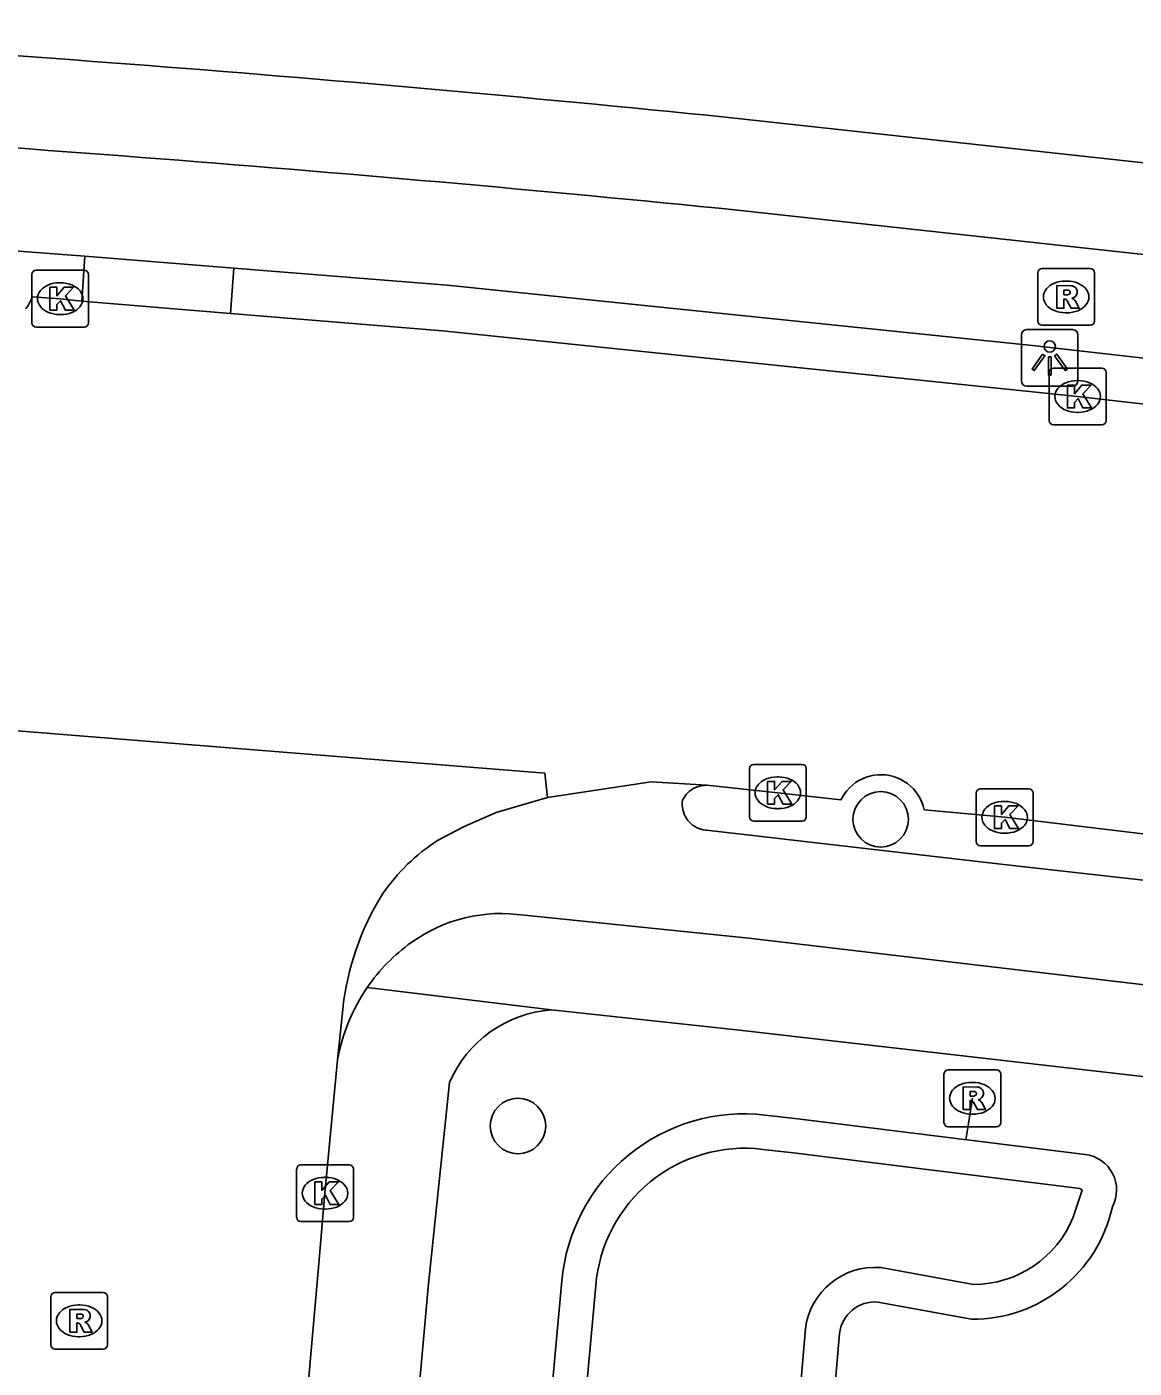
# Model space of a CAD drawing. Extents: x 157321 to 158827, y 386650 to 388532.
# Drawn here: x 158242.95 to 158262.47, y 387806.33 to 387829.96 of the extents above; entities that cross this region are included whole.
import ezdxf

# ---------------------------------------------------------------- set-up
doc = ezdxf.new("R2010")
doc.units = 0
for name, color, linetype in [('IMGEO_Berm_gesloten', 7, 'Continuous'), ('IMGEO_Boom', 7, 'Continuous'), ('IMGEO_Duiker', 7, 'Continuous'), ('IMGEO_Fietspad_open', 7, 'Continuous'), ('IMGEO_Groenvoorziening', 7, 'Continuous'), ('IMGEO_Kolk', 7, 'Continuous'), ('IMGEO_Lichtpunt', 7, 'Continuous'), ('IMGEO_Rijbaan_lokaal_gesloten', 7, 'Continuous'), ('IMGEO_Rijbaan_lokaal_open', 7, 'Continuous'), ('IMGEO_Rioolput', 7, 'Continuous'), ('IMGEO_Voetpad_open', 7, 'Continuous'), ('IMGEO_Waterloop', 7, 'Continuous')]:
    doc.layers.add(name, color=color, linetype=linetype)

msp = doc.modelspace()

# ---------------------------------------------------------------- linework, layer by layer
at = {"layer": 'IMGEO_Berm_gesloten'}
for points in [[(158243.977, 387825.922), (158243.92, 387825.132)], [(158246.542, 387824.91), (158246.6, 387825.71)]]:
    msp.add_lwpolyline(points, dxfattribs=at)
at = {"layer": 'IMGEO_Boom'}
for centre in [(158258.001, 387816.001), (158251.609, 387810.599)]:
    msp.add_circle(centre, 0.489, dxfattribs=at)
at = {"layer": 'IMGEO_Duiker'}
msp.add_lwpolyline([(158259.504, 387810.358), (158259.531, 387810.534), (158259.617, 387811.087)], dxfattribs=at)
at = {"layer": 'IMGEO_Fietspad_open'}
for points in [[(158105.856, 387827.907), (158121.522, 387828.49), (158126.85, 387828.634), (158129.543, 387828.663), (158133.9, 387828.724), (158138.496, 387828.735), (158141.282, 387828.741), (158144.604, 387828.734), (158150.948, 387828.696), (158162.551, 387828.591), (158167.786, 387828.523), (158172.194, 387828.462), (158176.105, 387828.385), (158179.718, 387828.333), (158184.235, 387828.222), (158192.966, 387828.002), (158213.302, 387827.499), (158220.226, 387827.278), (158224.014, 387827.114), (158230.34, 387826.792), (158241.487, 387826.109), (158243.977, 387825.922)], [(158255.478, 387826.735), (158264.357, 387825.762), (158273.275, 387824.653), (158279.241, 387823.851), (158289.566, 387822.328)], [(158243.977, 387825.922), (158246.6, 387825.71)], [(158246.6, 387825.71), (158250.362, 387825.409), (158260.674, 387824.35), (158266.667, 387823.669), (158272.624, 387822.923), (158279.213, 387822.023), (158287.177, 387820.896)], [(158264.354, 387814.733), (158260.169, 387815.206), (158254.932, 387815.81), (158254.915, 387815.812), (158254.874, 387815.818), (158254.834, 387815.828), (158254.795, 387815.841), (158254.757, 387815.858), (158254.721, 387815.878), (158254.687, 387815.901), (158254.655, 387815.928), (158254.626, 387815.957), (158254.599, 387815.988), (158254.576, 387816.022), (158254.555, 387816.058), (158254.538, 387816.095), (158254.524, 387816.134), (158254.513, 387816.174), (158254.506, 387816.215), (158254.503, 387816.256), (158254.504, 387816.297), (158254.508, 387816.338), (158254.525, 387816.369), (158254.547, 387816.404), (158254.572, 387816.437), (158254.6, 387816.468), (158254.631, 387816.495), (158254.664, 387816.52), (158254.699, 387816.542), (158254.736, 387816.561), (158254.775, 387816.576), (158254.815, 387816.588), (158254.855, 387816.596), (158254.897, 387816.6), (158254.938, 387816.601)], [(158251.723, 387814.311), (158255.68, 387813.908), (158262.65, 387813.087), (158267.595, 387812.517), (158278.237, 387811.11), (158288.436, 387809.62), (158297.495, 387808.175), (158306.242, 387806.773)]]:
    msp.add_lwpolyline(points, dxfattribs=at)
for centre, radius, start, end in [((158209.222, 387362.997), 466.039, 84.30379, 86.89713), ((158251.312, 387811.632), 2.71, 81.2716, 125.8132), ((158251.644, 387811.18), 3.271, 125.896, 145.3503), ((158251.657, 387811.186), 3.278, 145.5564, 169.8056)]:
    msp.add_arc(centre, radius, start, end, dxfattribs=at)
at = {"layer": 'IMGEO_Groenvoorziening'}
for points in [[(158261.607, 387810.097), (158256.539, 387810.726), (158255.967, 387810.792)], [(158252.38, 387807.869), (158247.094, 387750), (158245.96, 387737.58)], [(158257.95, 387807.498), (158259.602, 387807.198)], [(158251.278, 387736.881), (158252.401, 387750), (158257.275, 387806.941)]]:
    msp.add_lwpolyline(points, dxfattribs=at)
for centre, radius, start, end in [((158255.598, 387807.583), 3.23, 83.435, 174.9173), ((158261.529, 387809.473), 0.629, 331.8451, 82.9155), ((158259.628, 387809.711), 2.514, 269.4045, 347.7009), ((158257.901, 387806.87), 0.63, 85.5075, 173.5504)]:
    msp.add_arc(centre, radius, start, end, dxfattribs=at)
at = {"layer": 'IMGEO_Kolk'}
for p, q in [((158243.115, 387825.673), (158243.967, 387825.673)), ((158243.04, 387824.747), (158243.04, 387825.599)), ((158243.528, 387825.453), (158243.553, 387825.453)), ((158244.041, 387825.599), (158244.041, 387824.747)), ((158243.551, 387824.893), (158243.526, 387824.893)), ((158243.967, 387824.673), (158243.115, 387824.673)), ((158260.971, 387823.024), (158260.971, 387823.876)), ((158261.046, 387823.95), (158261.898, 387823.95)), ((158261.972, 387823.876), (158261.972, 387823.024)), ((158261.459, 387823.73), (158261.484, 387823.73)), ((158261.482, 387823.17), (158261.457, 387823.17)), ((158261.898, 387822.95), (158261.046, 387822.95)), ((158255.688, 387816.043), (158255.688, 387816.895)), ((158255.763, 387816.969), (158256.615, 387816.969)), ((158256.689, 387816.895), (158256.689, 387816.043)), ((158256.176, 387816.749), (158256.201, 387816.749)), ((158259.685, 387815.611), (158259.685, 387816.463)), ((158259.76, 387816.537), (158260.612, 387816.537)), ((158260.686, 387816.463), (158260.686, 387815.611)), ((158256.199, 387816.189), (158256.174, 387816.189)), ((158260.173, 387816.317), (158260.198, 387816.317)), ((158256.615, 387815.969), (158255.763, 387815.969)), ((158260.196, 387815.757), (158260.171, 387815.757)), ((158260.612, 387815.537), (158259.76, 387815.537)), ((158247.708, 387808.989), (158247.708, 387809.841)), ((158247.783, 387809.915), (158248.635, 387809.915)), ((158248.709, 387809.841), (158248.709, 387808.989)), ((158248.196, 387809.695), (158248.221, 387809.695)), ((158248.219, 387809.135), (158248.194, 387809.135)), ((158248.635, 387808.915), (158247.783, 387808.915))]:
    msp.add_line(p, q, dxfattribs=at)
for points in [[(158243.115, 387825.673), (158243.967, 387825.673)], [(158243.04, 387824.747), (158243.04, 387825.599)], [(158244.041, 387825.599), (158244.041, 387824.747)], [(158243.361, 387825.373), (158243.484, 387825.373), (158243.484, 387825.222), (158243.614, 387825.373), (158243.778, 387825.373), (158243.632, 387825.222), (158243.785, 387824.973), (158243.633, 387824.973), (158243.548, 387825.137), (158243.484, 387825.07), (158243.484, 387824.973), (158243.361, 387824.973), (158243.361, 387825.373)], [(158243.967, 387824.673), (158243.115, 387824.673)], [(158260.971, 387823.024), (158260.971, 387823.876)], [(158261.046, 387823.95), (158261.898, 387823.95)], [(158261.972, 387823.876), (158261.972, 387823.024)], [(158261.292, 387823.65), (158261.415, 387823.65), (158261.415, 387823.499), (158261.545, 387823.65), (158261.709, 387823.65), (158261.563, 387823.499), (158261.716, 387823.25), (158261.564, 387823.25), (158261.479, 387823.414), (158261.415, 387823.347), (158261.415, 387823.25), (158261.292, 387823.25), (158261.292, 387823.65)], [(158261.898, 387822.95), (158261.046, 387822.95)], [(158255.688, 387816.043), (158255.688, 387816.895)], [(158255.763, 387816.969), (158256.615, 387816.969)], [(158256.689, 387816.895), (158256.689, 387816.043)], [(158256.009, 387816.669), (158256.132, 387816.669), (158256.132, 387816.518), (158256.262, 387816.669), (158256.426, 387816.669), (158256.28, 387816.518), (158256.433, 387816.269), (158256.281, 387816.269), (158256.196, 387816.433), (158256.132, 387816.366), (158256.132, 387816.269), (158256.009, 387816.269), (158256.009, 387816.669)], [(158259.685, 387815.611), (158259.685, 387816.463)], [(158259.76, 387816.537), (158260.612, 387816.537)], [(158260.686, 387816.463), (158260.686, 387815.611)], [(158260.006, 387816.237), (158260.129, 387816.237), (158260.129, 387816.086), (158260.259, 387816.237), (158260.423, 387816.237), (158260.277, 387816.086), (158260.43, 387815.837), (158260.278, 387815.837), (158260.193, 387816.001), (158260.129, 387815.934), (158260.129, 387815.837), (158260.006, 387815.837), (158260.006, 387816.237)], [(158256.615, 387815.969), (158255.763, 387815.969)], [(158260.612, 387815.537), (158259.76, 387815.537)], [(158247.708, 387808.989), (158247.708, 387809.841)], [(158247.783, 387809.915), (158248.635, 387809.915)], [(158248.709, 387809.841), (158248.709, 387808.989)], [(158248.029, 387809.615), (158248.152, 387809.615), (158248.152, 387809.464), (158248.282, 387809.615), (158248.446, 387809.615), (158248.3, 387809.464), (158248.453, 387809.215), (158248.301, 387809.215), (158248.216, 387809.379), (158248.152, 387809.312), (158248.152, 387809.215), (158248.029, 387809.215), (158248.029, 387809.615)], [(158248.635, 387808.915), (158247.783, 387808.915)]]:
    msp.add_lwpolyline(points, dxfattribs=at)
for centre, start, end in [((158243.117, 387825.597), 91.552, 178.448), ((158243.117, 387825.597), 91.552, 178.448), ((158243.965, 387825.597), 1.552, 88.448), ((158243.965, 387825.597), 1.552, 88.448), ((158243.117, 387824.749), 181.552, 268.448), ((158243.117, 387824.749), 181.552, 268.448), ((158243.965, 387824.749), 271.552, 358.448), ((158243.965, 387824.749), 271.552, 358.448), ((158261.048, 387823.874), 91.552, 178.448), ((158261.048, 387823.874), 91.552, 178.448), ((158261.896, 387823.874), 1.552, 88.448), ((158261.896, 387823.874), 1.552, 88.448), ((158261.048, 387823.026), 181.552, 268.448), ((158261.048, 387823.026), 181.552, 268.448), ((158261.896, 387823.026), 271.552, 358.448), ((158261.896, 387823.026), 271.552, 358.448), ((158255.765, 387816.893), 91.552, 178.448), ((158255.765, 387816.893), 91.552, 178.448), ((158256.613, 387816.893), 1.552, 88.448), ((158256.613, 387816.893), 1.552, 88.448), ((158259.762, 387816.461), 91.552, 178.448), ((158259.762, 387816.461), 91.552, 178.448), ((158260.61, 387816.461), 1.552, 88.448), ((158260.61, 387816.461), 1.552, 88.448), ((158255.765, 387816.045), 181.552, 268.448), ((158255.765, 387816.045), 181.552, 268.448), ((158256.613, 387816.045), 271.552, 358.448), ((158256.613, 387816.045), 271.552, 358.448), ((158259.762, 387815.613), 181.552, 268.448), ((158259.762, 387815.613), 181.552, 268.448), ((158260.61, 387815.613), 271.552, 358.448), ((158260.61, 387815.613), 271.552, 358.448), ((158247.785, 387809.839), 91.552, 178.448), ((158247.785, 387809.839), 91.552, 178.448), ((158248.633, 387809.839), 1.552, 88.448), ((158248.633, 387809.839), 1.552, 88.448), ((158247.785, 387808.991), 181.552, 268.448), ((158247.785, 387808.991), 181.552, 268.448), ((158248.633, 387808.991), 271.552, 358.448), ((158248.633, 387808.991), 271.552, 358.448)]:
    msp.add_arc(centre, 0.0765, start, end, dxfattribs=at)
for centre, major_axis, ratio, start_param, end_param in [((158243.527, 387825.173), (-0.387, 0.002), 0.722429, 4.712389, 7.853982), ((158243.552, 387825.173), (-0.39, 0.002), 0.717154, 1.570796, 4.712389), ((158261.458, 387823.45), (-0.387, 0.002), 0.722429, 4.712389, 7.853982), ((158261.483, 387823.45), (-0.39, 0.002), 0.717154, 1.570796, 4.712389), ((158256.175, 387816.469), (-0.387, 0.002), 0.722429, 4.712389, 7.853982), ((158256.2, 387816.469), (-0.39, 0.002), 0.717154, 1.570796, 4.712389), ((158260.172, 387816.037), (-0.387, 0.002), 0.722429, 4.712389, 7.853982), ((158260.197, 387816.037), (-0.39, 0.002), 0.717154, 1.570796, 4.712389), ((158248.195, 387809.415), (-0.387, 0.002), 0.722429, 4.712389, 7.853982), ((158248.22, 387809.415), (-0.39, 0.002), 0.717154, 1.570796, 4.712389)]:
    msp.add_ellipse(centre, major_axis=major_axis, ratio=ratio, start_param=start_param, end_param=end_param, dxfattribs=at)
at = {"layer": 'IMGEO_Lichtpunt'}
for p, q in [((158260.481, 387824.533), (158260.481, 387823.726)), ((158260.481, 387824.533), (158260.481, 387823.726)), ((158261.383, 387824.628), (158260.575, 387824.628)), ((158261.383, 387824.628), (158260.575, 387824.628)), ((158261.477, 387823.726), (158261.477, 387824.533)), ((158261.477, 387823.726), (158261.477, 387824.533)), ((158260.575, 387823.632), (158261.383, 387823.632)), ((158260.575, 387823.632), (158261.383, 387823.632))]:
    msp.add_line(p, q, dxfattribs=at)
for points in [[(158260.855, 387824.197), (158260.894, 387824.169), (158260.706, 387823.907), (158260.668, 387823.934), (158260.855, 387824.197)], [(158260.957, 387824.149), (158261.004, 387824.149), (158261.004, 387823.827), (158260.957, 387823.827), (158260.957, 387824.149)], [(158261.067, 387824.169), (158261.105, 387824.196), (158261.292, 387823.934), (158261.253, 387823.906), (158261.067, 387824.169)]]:
    msp.add_lwpolyline(points, dxfattribs=at)
msp.add_circle((158260.98, 387824.331), 0.0994, dxfattribs=at)
for centre, start, end in [((158260.575, 387824.533), 90, 180), ((158260.575, 387824.533), 90, 180), ((158261.383, 387824.533), 0, 90), ((158261.383, 387824.533), 0, 90), ((158260.575, 387823.726), 180, 270), ((158260.575, 387823.726), 180, 270), ((158261.383, 387823.726), 270, 0), ((158261.383, 387823.726), 270, 360)]:
    msp.add_arc(centre, 0.0946, start, end, dxfattribs=at)
at = {"layer": 'IMGEO_Rijbaan_lokaal_gesloten'}
for points in [[(158252.127, 387816.386), (158252.082, 387816.815), (158238.39, 387817.915), (158238.377, 387817.294)], [(158250.193, 387815.63), (158250.646, 387815.872), (158251.225, 387816.124), (158252.127, 387816.386)], [(158248.43, 387811.766), (158248.52, 387812.649)], [(158241.386, 387733.088), (158241.403, 387733.278), (158242.123, 387741.333), (158242.973, 387750), (158248.097, 387808.175), (158248.207, 387809.415), (158248.43, 387811.766)]]:
    msp.add_lwpolyline(points, dxfattribs=at)
for centre, radius, start, end in [((158252.063, 387812.732), 3.449, 122.8309, 145.3656), ((158253.336, 387812.13), 4.844, 148.0717, 173.8512)]:
    msp.add_arc(centre, radius, start, end, dxfattribs=at)
at = {"layer": 'IMGEO_Rijbaan_lokaal_open'}
for points in [[(158243.92, 387825.132), (158243.541, 387825.171), (158243.048, 387825.207), (158243.036, 387825.173), (158243.008, 387825.11), (158242.975, 387825.05), (158242.937, 387824.992)], [(158246.542, 387824.91), (158243.92, 387825.132)], [(158265.171, 387823.028), (158261.472, 387823.449), (158260.281, 387823.572), (158250.276, 387824.605), (158246.542, 387824.91)], [(158254.938, 387816.601), (158253.958, 387816.664), (158252.127, 387816.386)], [(158254.938, 387816.601), (158256.189, 387816.47), (158257.3, 387816.344), (158257.325, 387816.392), (158257.362, 387816.451), (158257.404, 387816.506), (158257.452, 387816.558), (158257.503, 387816.605), (158257.559, 387816.648), (158257.618, 387816.685), (158257.68, 387816.717), (158257.745, 387816.743), (158257.812, 387816.763), (158257.88, 387816.777), (158257.95, 387816.786), (158258.019, 387816.787), (158258.089, 387816.783), (158258.158, 387816.772), (158258.226, 387816.755), (158258.292, 387816.733), (158258.356, 387816.704), (158258.417, 387816.67), (158258.475, 387816.63), (158258.528, 387816.586), (158258.578, 387816.537), (158258.623, 387816.484), (158258.663, 387816.426), (158258.698, 387816.366), (158258.728, 387816.302), (158258.751, 387816.237), (158258.769, 387816.169), (158260.187, 387816.039), (158264.42, 387815.531)]]:
    msp.add_lwpolyline(points, dxfattribs=at)
at = {"layer": 'IMGEO_Rioolput'}
for p, q in [((158260.769, 387824.778), (158260.769, 387825.63)), ((158260.844, 387825.704), (158261.696, 387825.704)), ((158261.77, 387825.63), (158261.77, 387824.778)), ((158261.257, 387825.484), (158261.282, 387825.484)), ((158261.28, 387824.924), (158261.255, 387824.924)), ((158261.696, 387824.704), (158260.844, 387824.704)), ((158259.116, 387810.661), (158259.116, 387811.513)), ((158259.191, 387811.587), (158260.043, 387811.587)), ((158260.117, 387811.513), (158260.117, 387810.661)), ((158259.604, 387811.367), (158259.629, 387811.367)), ((158259.627, 387810.807), (158259.602, 387810.807)), ((158260.043, 387810.587), (158259.191, 387810.587)), ((158243.449, 387807.667), (158244.301, 387807.667)), ((158243.374, 387806.741), (158243.374, 387807.593)), ((158243.862, 387807.447), (158243.887, 387807.447)), ((158244.375, 387807.593), (158244.375, 387806.741)), ((158243.885, 387806.887), (158243.86, 387806.887)), ((158244.301, 387806.667), (158243.449, 387806.667))]:
    msp.add_line(p, q, dxfattribs=at)
for points in [[(158260.769, 387824.778), (158260.769, 387825.63)], [(158260.844, 387825.704), (158261.696, 387825.704)], [(158261.77, 387825.63), (158261.77, 387824.778)], [(158261.358, 387825.402), (158261.106, 387825.404), (158261.106, 387825.004)], [(158261.106, 387825.004), (158261.23, 387825.004), (158261.23, 387825.166), (158261.241, 387825.166)], [(158261.284, 387825.323), (158261.23, 387825.323), (158261.23, 387825.242)], [(158261.23, 387825.242), (158261.282, 387825.242)], [(158261.288, 387825.137), (158261.359, 387825.004), (158261.499, 387825.004), (158261.434, 387825.13)], [(158261.696, 387824.704), (158260.844, 387824.704)], [(158259.116, 387810.661), (158259.116, 387811.513)], [(158259.191, 387811.587), (158260.043, 387811.587)], [(158260.117, 387811.513), (158260.117, 387810.661)], [(158259.705, 387811.285), (158259.453, 387811.287), (158259.453, 387810.887)], [(158259.453, 387810.887), (158259.577, 387810.887), (158259.577, 387811.049), (158259.588, 387811.049)], [(158259.631, 387811.206), (158259.577, 387811.206), (158259.577, 387811.125)], [(158259.577, 387811.125), (158259.629, 387811.125)], [(158259.635, 387811.02), (158259.706, 387810.887), (158259.846, 387810.887), (158259.781, 387811.013)], [(158260.043, 387810.587), (158259.191, 387810.587)], [(158243.449, 387807.667), (158244.301, 387807.667)], [(158243.374, 387806.741), (158243.374, 387807.593)], [(158244.375, 387807.593), (158244.375, 387806.741)], [(158243.963, 387807.365), (158243.711, 387807.367), (158243.711, 387806.967)], [(158243.889, 387807.286), (158243.835, 387807.286), (158243.835, 387807.205)], [(158243.835, 387807.205), (158243.887, 387807.205)], [(158243.711, 387806.967), (158243.835, 387806.967), (158243.835, 387807.129), (158243.846, 387807.129)], [(158243.893, 387807.1), (158243.964, 387806.967), (158244.104, 387806.967), (158244.039, 387807.093)], [(158244.301, 387806.667), (158243.449, 387806.667)]]:
    msp.add_lwpolyline(points, dxfattribs=at)
for centre, radius, start, end in [((158260.846, 387825.628), 0.0765, 91.552, 178.448), ((158260.846, 387825.628), 0.0765, 91.552, 178.448), ((158261.694, 387825.628), 0.0765, 1.552, 88.448), ((158261.694, 387825.628), 0.0765, 1.552, 88.448), ((158261.357, 387825.292), 0.109, 350.3612, 89.416), ((158261.24, 387825.113), 0.0533, 26.0293, 88.6989), ((158261.266, 387825.431), 0.19, 274.7715, 282.9687), ((158261.29, 387825.227), 0.0964, 77.0061, 93.1865), ((158261.304, 387825.284), 0.0378, 276.6634, 79.6772), ((158261.355, 387825.292), 0.112, 277.5842, 350.9817), ((158261.339, 387825.077), 0.108, 29.5134, 73.7905), ((158260.846, 387824.78), 0.0765, 181.552, 268.448), ((158260.846, 387824.78), 0.0765, 181.552, 268.448), ((158261.694, 387824.78), 0.0765, 271.552, 358.448), ((158261.694, 387824.78), 0.0765, 271.552, 358.448), ((158259.193, 387811.511), 0.0765, 91.552, 178.448), ((158259.193, 387811.511), 0.0765, 91.552, 178.448), ((158260.041, 387811.511), 0.0765, 1.552, 88.448), ((158260.041, 387811.511), 0.0765, 1.552, 88.448), ((158259.704, 387811.175), 0.109, 350.3612, 89.416), ((158259.587, 387810.996), 0.0533, 26.0293, 88.6989), ((158259.613, 387811.314), 0.19, 274.7715, 282.9687), ((158259.637, 387811.11), 0.0964, 77.0061, 93.1865), ((158259.651, 387811.167), 0.0378, 276.6634, 79.6772), ((158259.702, 387811.175), 0.112, 277.5842, 350.9817), ((158259.686, 387810.96), 0.108, 29.5134, 73.7905), ((158259.193, 387810.663), 0.0765, 181.552, 268.448), ((158259.193, 387810.663), 0.0765, 181.552, 268.448), ((158260.041, 387810.663), 0.0765, 271.552, 358.448), ((158260.041, 387810.663), 0.0765, 271.552, 358.448), ((158243.451, 387807.591), 0.0765, 91.552, 178.448), ((158243.451, 387807.591), 0.0765, 91.552, 178.448), ((158244.299, 387807.591), 0.0765, 1.552, 88.448), ((158244.299, 387807.591), 0.0765, 1.552, 88.448), ((158243.871, 387807.394), 0.19, 274.7715, 282.9687), ((158243.895, 387807.19), 0.0964, 77.0061, 93.1865), ((158243.909, 387807.247), 0.0378, 276.6634, 79.6772), ((158243.962, 387807.255), 0.109, 350.3612, 89.416), ((158243.96, 387807.255), 0.112, 277.5842, 350.9817), ((158243.845, 387807.076), 0.0533, 26.0293, 88.6989), ((158243.944, 387807.04), 0.108, 29.5134, 73.7905), ((158243.451, 387806.743), 0.0765, 181.552, 268.448), ((158243.451, 387806.743), 0.0765, 181.552, 268.448), ((158244.299, 387806.743), 0.0765, 271.552, 358.448), ((158244.299, 387806.743), 0.0765, 271.552, 358.448)]:
    msp.add_arc(centre, radius, start, end, dxfattribs=at)
for centre, major_axis, ratio, start_param, end_param in [((158261.256, 387825.204), (-0.387, 0.002), 0.722429, 4.712389, 7.853982), ((158261.281, 387825.204), (-0.39, 0.002), 0.717154, 1.570796, 4.712389), ((158259.603, 387811.087), (-0.387, 0.002), 0.722429, 4.712389, 7.853982), ((158259.628, 387811.087), (-0.39, 0.002), 0.717154, 1.570796, 4.712389), ((158243.861, 387807.167), (-0.387, 0.002), 0.722429, 4.712389, 7.853982), ((158243.886, 387807.167), (-0.39, 0.002), 0.717154, 1.570796, 4.712389)]:
    msp.add_ellipse(centre, major_axis=major_axis, ratio=ratio, start_param=start_param, end_param=end_param, dxfattribs=at)
at = {"layer": 'IMGEO_Voetpad_open'}
for points in [[(158255.592, 387828.338), (158264.577, 387827.353), (158273.123, 387826.299), (158279.65, 387825.408), (158287.559, 387824.29)], [(158248.953, 387813.04), (158252.198, 387812.644)], [(158252.198, 387812.644), (158255.462, 387812.292), (158263.897, 387811.325), (158263.889, 387811.185)], [(158243.345, 387732.426), (158244.858, 387750), (158250.027, 387807.76), (158250.4, 387811.365)]]:
    msp.add_lwpolyline(points, dxfattribs=at)
for centre, radius, start, end in [((158212.055, 387401.976), 428.579, 84.16959, 86.98543), ((158252.358, 387810.516), 2.134, 94.2965, 156.5555)]:
    msp.add_arc(centre, radius, start, end, dxfattribs=at)
at = {"layer": 'IMGEO_Waterloop'}
for points in [[(158261.394, 387808.995), (158261.549, 387809.466), (158261.508, 387809.499), (158256.467, 387810.124), (158255.922, 387810.187)], [(158258.002, 387808.104), (158259.634, 387807.808)], [(158252.981, 387807.79), (158247.698, 387749.945), (158246.566, 387737.547)], [(158250.678, 387736.982), (158251.797, 387750.052), (158256.674, 387807.027)]]:
    msp.add_lwpolyline(points, dxfattribs=at)
for centre, radius, start, end in [((158255.601, 387807.578), 2.629, 82.9927, 175.3694), ((158259.634, 387809.707), 1.899, 270.0081, 337.9859), ((158257.9, 387806.873), 1.236, 85.2643, 172.8194)]:
    msp.add_arc(centre, radius, start, end, dxfattribs=at)

doc.saveas('drawing.dxf')
